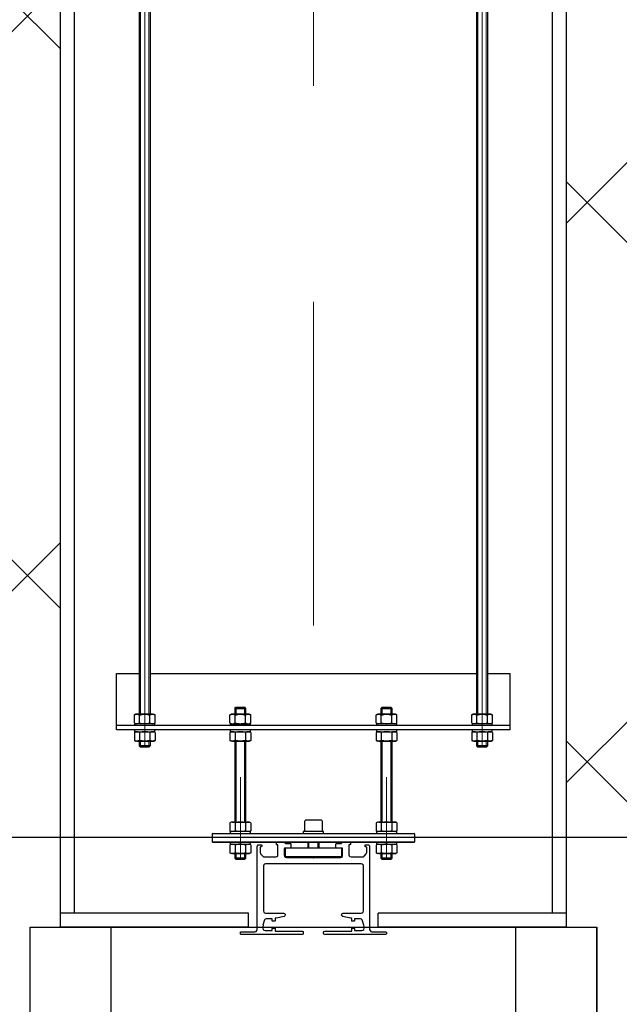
# Model space of a CAD drawing. Header units: centimetres. Extents: x -15121 to 17422, y -60492 to 0.
# Tile 358 of 423: x 5051 to 5065, y -31190 to -31168. Entities that reach past the tile are written whole.
import ezdxf

# ---------------------------------------------------------------- set-up
doc = ezdxf.new("R2010")
doc.units = ezdxf.units.CM
doc.header["$LTSCALE"] = 60
doc.linetypes.add('KRE-SR', pattern=[0.2, 0.12, -0.08])
for name, color, linetype in [('820-G Rysunki Obrazki', 7, 'Continuous'), ('A_GSA_GK', 2, 'Continuous'), ('AIKA powierzchnie2', 2, 'Continuous'), ('AIKA sufity podwieszane', 8, 'Continuous'), ('AIKA sufity podwieszane H2', 8, 'Continuous'), ('AIKA TYNK2', 5, 'Continuous'), ('AIKA widoki wymiarowanie2', 7, 'Continuous'), ('AIKA widokowe2', 7, 'Continuous')]:
    doc.layers.add(name, color=color, linetype=linetype)
doc.styles.add('wymiar', font='txt.shx', dxfattribs={"width": 0.6})
doc.dimstyles.new('Dwudziestka', dxfattribs={"dimtxt": 7, "dimasz": 0.7, "dimexe": 5, "dimexo": 0, "dimgap": 2.5, "dimtad": 1, "dimtoh": 1, "dimdec": 3, "dimrnd": 0.5, "dimdsep": 46, "dimtxsty": 'wymiar', "dimblk": 'znacznik', "dimcen": 0, "dimdle": 5, "dimse1": 1, "dimse2": 1, "dimclrd": 256, "dimclre": 256, "dimclrt": 256, "dimadec": 0, "dimazin": 0, "dimtfac": 0.4, "dimtdec": 3, "dimtix": 1, "dimtofl": 0, "dimtmove": 2, "dimatfit": 3, "dimldrblk": 'znacznik', "dimfxl": 1, "dimtolj": 1, "dimarcsym": 0})

# ---------------------------------------------------------------- blocks, each defined once
blk = doc.blocks.new('znacznik')
at = {"color": 0}
for points in [[(0, -5), (0, 5)], [(-4, 0), (4, 0)]]:
    blk.add_lwpolyline(points, dxfattribs=at)
at = {"color": 1}
blk.add_lwpolyline([(-2.121, -2.121), (2.121, 2.121)], dxfattribs=at)
blk = doc.blocks.new('*D5579')
at = {"layer": 'AIKA widoki wymiarowanie2', "lineweight": -2, "transparency": 16777216}
blk.add_line((5658.24, -31514.271), (5058.64, -31514.271), dxfattribs=at)
at = {"layer": 'Defpoints', "color": 0, "transparency": 16777216}
for p in [(5057.94, -31182.602), (5658.94, -31226.242), (5057.94, -31514.271)]:
    blk.add_point(p, dxfattribs=at)
at = {"layer": 'AIKA widoki wymiarowanie2', "linetype": 'ByBlock', "lineweight": -2, "transparency": 16777216, "xscale": 0.7, "yscale": 0.7, "zscale": 0.7}
for p, rotation in [((5057.94, -31514.271), 179.9999999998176), ((5658.94, -31514.271), 359.9999999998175)]:
    blk.add_blockref('znacznik', p, dxfattribs=dict(at, rotation=rotation))
at = {"layer": 'AIKA widoki wymiarowanie2', "transparency": 16777216, "insert": (5358.44, -31508.271), "char_height": 7, "attachment_point": 5, "style": 'wymiar'}
blk.add_mtext('\\A1;601', dxfattribs=at)
blk = doc.blocks.new('*D5580')
at = {"layer": 'AIKA widoki wymiarowanie2', "lineweight": -2, "transparency": 16777216}
blk.add_line((5057.24, -31514.271), (5045.64, -31514.271), dxfattribs=at)
at = {"layer": 'Defpoints', "color": 0, "transparency": 16777216}
for p in [(5057.94, -31182.602), (5044.94, -31486.242), (5044.94, -31514.271)]:
    blk.add_point(p, dxfattribs=at)
at = {"layer": 'AIKA widoki wymiarowanie2', "linetype": 'ByBlock', "lineweight": -2, "transparency": 16777216, "xscale": 0.7, "yscale": 0.7, "zscale": 0.7}
for p, rotation in [((5044.94, -31514.271), 179.9999999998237), ((5057.94, -31514.271), 359.9999999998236)]:
    blk.add_blockref('znacznik', p, dxfattribs=dict(at, rotation=rotation))
at = {"layer": 'AIKA widoki wymiarowanie2', "transparency": 16777216, "insert": (5051.44, -31508.271), "char_height": 7, "attachment_point": 5, "style": 'wymiar'}
blk.add_mtext('\\A1;13', dxfattribs=at)
blk = doc.blocks.new('*D5592')
at = {"layer": 'AIKA widoki wymiarowanie2', "lineweight": -2, "transparency": 16777216}
blk.add_line((5658.24, -31535.783), (5058.639, -31535.783), dxfattribs=at)
at = {"layer": 'Defpoints', "color": 0, "transparency": 16777216}
for p in [(5057.939, -31182.602), (5658.94, -31186.242), (5057.939, -31535.783)]:
    blk.add_point(p, dxfattribs=at)
at = {"layer": 'AIKA widoki wymiarowanie2', "linetype": 'ByBlock', "lineweight": -2, "transparency": 16777216, "xscale": 0.7, "yscale": 0.7, "zscale": 0.7}
for p, rotation in [((5057.939, -31535.783), 179.9999999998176), ((5658.94, -31535.783), 359.9999999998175)]:
    blk.add_blockref('znacznik', p, dxfattribs=dict(at, rotation=rotation))
at = {"layer": 'AIKA widoki wymiarowanie2', "transparency": 16777216, "insert": (5358.44, -31529.783), "char_height": 7, "attachment_point": 5, "style": 'wymiar'}
blk.add_mtext('\\A1;601', dxfattribs=at)
blk = doc.blocks.new('*D5593')
at = {"layer": 'AIKA widoki wymiarowanie2', "lineweight": -2, "transparency": 16777216}
blk.add_line((5057.239, -31535.783), (4813.593, -31535.783), dxfattribs=at)
at = {"layer": 'Defpoints', "color": 0, "transparency": 16777216}
for p in [(4812.893, -31182.602), (5057.939, -31182.602), (4812.893, -31535.783)]:
    blk.add_point(p, dxfattribs=at)
at = {"layer": 'AIKA widoki wymiarowanie2', "linetype": 'ByBlock', "lineweight": -2, "transparency": 16777216, "xscale": 0.7, "yscale": 0.7, "zscale": 0.7}
for p, rotation in [((4812.893, -31535.783), 179.999999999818), ((5057.939, -31535.783), 359.999999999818)]:
    blk.add_blockref('znacznik', p, dxfattribs=dict(at, rotation=rotation))
at = {"layer": 'AIKA widoki wymiarowanie2', "transparency": 16777216, "insert": (4935.416, -31529.783), "char_height": 7, "attachment_point": 5, "style": 'wymiar'}
blk.add_mtext('\\A1;245', dxfattribs=at)
blk = doc.blocks.new('*D5597')
at = {"layer": 'AIKA widoki wymiarowanie2', "lineweight": -2, "transparency": 16777216}
blk.add_line((5658.24, -31556.68), (4220.64, -31556.68), dxfattribs=at)
at = {"layer": 'Defpoints', "color": 0, "transparency": 16777216}
for p in [(5658.94, -31186.242), (4219.94, -31486.242), (4219.94, -31556.68)]:
    blk.add_point(p, dxfattribs=at)
at = {"layer": 'AIKA widoki wymiarowanie2', "linetype": 'ByBlock', "lineweight": -2, "transparency": 16777216, "xscale": 0.7, "yscale": 0.7, "zscale": 0.7}
for p, rotation in [((4219.94, -31556.68), 179.9999999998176), ((5658.94, -31556.68), 359.9999999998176)]:
    blk.add_blockref('znacznik', p, dxfattribs=dict(at, rotation=rotation))
at = {"layer": 'AIKA widoki wymiarowanie2', "transparency": 16777216, "insert": (4939.44, -31550.68), "char_height": 7, "attachment_point": 5, "style": 'wymiar'}
blk.add_mtext('\\A1;1439', dxfattribs=at)

msp = doc.modelspace()

# ---------------------------------------------------------------- hatches: boundary and pattern name
at = {"layer": 'AIKA sufity podwieszane', "transparency": 33554610}
h = msp.add_hatch(dxfattribs=at)
h.set_pattern_fill('ANSI37', color=256, scale=2.771036)
h.paths.add_polyline_path([(5052.3154, -31100.2416), (5042.9401, -31100.2416), (5042.9401, -31145.2416), (5042.9401, -31186.2416), (5052.3154, -31186.2416)])
h = msp.add_hatch(dxfattribs=at)
h.set_pattern_fill('ANSI37', color=256, scale=2.771036)
h.set_pattern_definition([(45, (0, -103.683), (-6.221154, 6.221154), []), (135, (0, -103.683), (-6.221154, -6.221154), [])])
h.paths.add_polyline_path([(5658.9401, -31100.8353), (5063.5654, -31100.8353), (5063.5654, -31186.8353), (5658.9401, -31186.8353)])

# ---------------------------------------------------------------- linework, layer by layer
at = {"layer": '820-G Rysunki Obrazki', "color": 8, "linetype": 'KRE-SR', "lineweight": 15}
msp.add_line((5057.9404, -31102.3264), (5057.9404, -31185.8613), dxfattribs=at)
at = {"layer": '820-G Rysunki Obrazki', "color": 8, "linetype": 'Continuous', "lineweight": 25}
for points in [[(5054.0644, -31100.5142), (5054.0644, -31183.5009)], [(5054.316, -31183.5009), (5054.316, -31100.5112)], [(5061.5648, -31100.5142), (5061.5648, -31183.5009)], [(5061.8164, -31183.5009), (5061.8164, -31100.5112)]]:
    msp.add_lwpolyline(points, dxfattribs=at)
at = {"layer": '820-G Rysunki Obrazki', "color": 8, "linetype": 'Continuous', "lineweight": 15}
for points in [[(5054.0973, -31100.5142), (5054.0973, -31183.5009)], [(5054.283, -31100.5142), (5054.283, -31183.5009)], [(5061.5977, -31100.5142), (5061.5977, -31183.5009)], [(5061.7835, -31100.5142), (5061.7835, -31183.5009)], [(5054.1902, -31184.2258), (5054.1902, -31103.8032)], [(5061.6906, -31184.2258), (5061.6906, -31103.8032)]]:
    msp.add_lwpolyline(points, dxfattribs=at)
at = {"layer": '820-G Rysunki Obrazki', "color": 1, "linetype": 'Continuous', "lineweight": 25}
for points in [[(5054.0644, -31182.6023), (5053.5612, -31182.6023)], [(5053.5642, -31183.7285), (5053.5642, -31182.5993)], [(5061.5648, -31182.6023), (5054.313, -31182.6023)], [(5062.3166, -31182.6023), (5061.8134, -31182.6023)], [(5062.3166, -31183.7285), (5062.3166, -31182.5993)], [(5056.215, -31183.3511), (5056.1881, -31183.3781)], [(5056.4158, -31183.3511), (5056.212, -31183.3511)], [(5056.4397, -31183.3781), (5056.4128, -31183.3481)], [(5056.4397, -31183.5009), (5056.4397, -31183.3751)], [(5059.465, -31183.3511), (5059.4381, -31183.3781)], [(5059.6657, -31183.3511), (5059.462, -31183.3511)], [(5059.6897, -31183.3781), (5059.6627, -31183.3481)], [(5059.6897, -31183.5009), (5059.6897, -31183.3751)], [(5053.9895, -31183.5009), (5053.9565, -31183.5189)], [(5053.9595, -31183.5189), (5053.9865, -31183.5069), (5054.0165, -31183.5009)], [(5053.9595, -31183.6956), (5053.9595, -31183.5159)], [(5054.0165, -31183.5009), (5053.9865, -31183.5009)], [(5054.1902, -31183.5009), (5054.0135, -31183.5009)], [(5054.0165, -31183.5009), (5054.0464, -31183.5069), (5054.0764, -31183.5189)], [(5054.0764, -31183.5189), (5054.1033, -31183.5129), (5054.1333, -31183.5069), (5054.1602, -31183.5039), (5054.1902, -31183.5009)], [(5054.0764, -31183.6956), (5054.0764, -31183.5159)], [(5054.3639, -31183.5009), (5054.1872, -31183.5009)], [(5054.1902, -31183.5009), (5054.2051, -31183.5039), (5054.2351, -31183.5039), (5054.2501, -31183.5069), (5054.2771, -31183.5129), (5054.307, -31183.5189)], [(5054.307, -31183.5189), (5054.3339, -31183.5069), (5054.3639, -31183.5009)], [(5054.307, -31183.6956), (5054.307, -31183.5159)], [(5054.3639, -31183.5009), (5054.3909, -31183.5009)], [(5054.3639, -31183.5009), (5054.3939, -31183.5069), (5054.4208, -31183.5189)], [(5054.4208, -31183.5189), (5054.3879, -31183.4979)], [(5054.4208, -31183.6956), (5054.4208, -31183.5159)], [(5056.1162, -31183.5009), (5056.0803, -31183.5189)], [(5056.0833, -31183.5189), (5056.1132, -31183.5069), (5056.1432, -31183.5009)], [(5056.0833, -31183.6956), (5056.0833, -31183.5159)], [(5056.1432, -31183.5009), (5056.1132, -31183.5009)], [(5056.3169, -31183.5009), (5056.1402, -31183.5009)], [(5056.1432, -31183.5009), (5056.1731, -31183.5069), (5056.2001, -31183.5189)], [(5056.1911, -31183.3781), (5056.4397, -31183.3781)], [(5056.1911, -31183.3781), (5056.1911, -31183.5009)], [(5056.2001, -31183.5189), (5056.227, -31183.5129), (5056.257, -31183.5069), (5056.2869, -31183.5039), (5056.3169, -31183.5009)], [(5056.2001, -31183.6956), (5056.2001, -31183.5159)], [(5056.4876, -31183.5009), (5056.3139, -31183.5009)], [(5056.3169, -31183.5009), (5056.3439, -31183.5039), (5056.3738, -31183.5069), (5056.4038, -31183.5129), (5056.4307, -31183.5189)], [(5056.4307, -31183.5189), (5056.4577, -31183.5069), (5056.4876, -31183.5009)], [(5056.4307, -31183.6956), (5056.4307, -31183.5159)], [(5056.5146, -31183.5009), (5056.4846, -31183.5009)], [(5056.4876, -31183.5009), (5056.5176, -31183.5069), (5056.5476, -31183.5189)], [(5056.5476, -31183.5189), (5056.5116, -31183.4979)], [(5056.5476, -31183.6956), (5056.5476, -31183.5159)], [(5059.3662, -31183.5009), (5059.3332, -31183.5189)], [(5059.3362, -31183.5189), (5059.3632, -31183.5069), (5059.3931, -31183.5009)], [(5059.3362, -31183.6956), (5059.3362, -31183.5159)], [(5059.3662, -31183.5009), (5059.3931, -31183.5009)], [(5059.5669, -31183.5009), (5059.3901, -31183.5009)], [(5059.3931, -31183.5009), (5059.4231, -31183.5069), (5059.4501, -31183.5189)], [(5059.4411, -31183.3781), (5059.6897, -31183.3781)], [(5059.4411, -31183.3781), (5059.4411, -31183.5009)], [(5059.4501, -31183.5189), (5059.48, -31183.5129), (5059.507, -31183.5069), (5059.5369, -31183.5039), (5059.5669, -31183.5009)], [(5059.4501, -31183.6956), (5059.4501, -31183.5159)], [(5059.7376, -31183.5009), (5059.5639, -31183.5009)], [(5059.5669, -31183.5009), (5059.5939, -31183.5039), (5059.6238, -31183.5069), (5059.6538, -31183.5129), (5059.6807, -31183.5189)], [(5059.6807, -31183.5189), (5059.7077, -31183.5069), (5059.7376, -31183.5009)], [(5059.6807, -31183.6956), (5059.6807, -31183.5159)], [(5059.7646, -31183.5009), (5059.7346, -31183.5009)], [(5059.7376, -31183.5009), (5059.7706, -31183.5069), (5059.7975, -31183.5189)], [(5059.7975, -31183.5189), (5059.7616, -31183.4979)], [(5059.7975, -31183.6956), (5059.7975, -31183.5159)], [(5061.4899, -31183.5009), (5061.457, -31183.5189)], [(5061.46, -31183.5189), (5061.4869, -31183.5069), (5061.5169, -31183.5009)], [(5061.46, -31183.6956), (5061.46, -31183.5159)], [(5061.5169, -31183.5009), (5061.4869, -31183.5009)], [(5061.6906, -31183.5009), (5061.5139, -31183.5009)], [(5061.5169, -31183.5009), (5061.5468, -31183.5069), (5061.5768, -31183.5189)], [(5061.5768, -31183.5189), (5061.6037, -31183.5129), (5061.6337, -31183.5069), (5061.6606, -31183.5039), (5061.6906, -31183.5009)], [(5061.5768, -31183.6956), (5061.5768, -31183.5159)], [(5061.8643, -31183.5009), (5061.6876, -31183.5009)], [(5061.6906, -31183.5009), (5061.7206, -31183.5039), (5061.7505, -31183.5069), (5061.7775, -31183.5129), (5061.8074, -31183.5189)], [(5061.8074, -31183.5189), (5061.8344, -31183.5069), (5061.8643, -31183.5009)], [(5061.8074, -31183.6956), (5061.8074, -31183.5159)], [(5061.8913, -31183.5009), (5061.8613, -31183.5009)], [(5061.8643, -31183.5009), (5061.8943, -31183.5069), (5061.9212, -31183.5189)], [(5061.9212, -31183.5189), (5061.8883, -31183.4979)], [(5061.9212, -31183.6956), (5061.9212, -31183.5159)], [(5062.3166, -31183.7525), (5053.5612, -31183.7525)], [(5053.5642, -31183.7525), (5053.5642, -31183.7255)], [(5053.5642, -31183.8513), (5053.5642, -31183.7495)], [(5053.9595, -31183.6956), (5053.9865, -31183.7076), (5054.0165, -31183.7136)], [(5053.9595, -31183.6956), (5053.9895, -31183.7136)], [(5054.4148, -31183.7136), (5053.9625, -31183.7136)], [(5053.9655, -31183.7136), (5053.9655, -31183.7525)], [(5054.0165, -31183.7136), (5054.0464, -31183.7076), (5054.0764, -31183.6956)], [(5054.0764, -31183.6956), (5054.1033, -31183.7016), (5054.1333, -31183.7076), (5054.1602, -31183.7106), (5054.1902, -31183.7136)], [(5054.1902, -31183.7136), (5054.2051, -31183.7106), (5054.2351, -31183.7106), (5054.2501, -31183.7076), (5054.2771, -31183.7016), (5054.307, -31183.6956)], [(5054.307, -31183.6956), (5054.3339, -31183.7076), (5054.3639, -31183.7136)], [(5054.3639, -31183.7136), (5054.3939, -31183.7076), (5054.4208, -31183.6956)], [(5054.3909, -31183.7136), (5054.4208, -31183.6926)], [(5054.4148, -31183.7525), (5054.4148, -31183.7106)], [(5056.0833, -31183.6956), (5056.1132, -31183.7076), (5056.1432, -31183.7136)], [(5056.0833, -31183.6956), (5056.1162, -31183.7136)], [(5056.0893, -31183.7136), (5056.5416, -31183.7136)], [(5056.0893, -31183.7136), (5056.0893, -31183.7525)], [(5056.1432, -31183.7136), (5056.1731, -31183.7076), (5056.2001, -31183.6956)], [(5056.2001, -31183.6956), (5056.227, -31183.7016), (5056.257, -31183.7076), (5056.2869, -31183.7106), (5056.3169, -31183.7136)], [(5056.3169, -31183.7136), (5056.3439, -31183.7106), (5056.3738, -31183.7076), (5056.4038, -31183.7016), (5056.4307, -31183.6956)], [(5056.4307, -31183.6956), (5056.4577, -31183.7076), (5056.4876, -31183.7136)], [(5056.4876, -31183.7136), (5056.5176, -31183.7076), (5056.5476, -31183.6956)], [(5056.5146, -31183.7136), (5056.5476, -31183.6926)], [(5056.5416, -31183.7525), (5056.5416, -31183.7106)], [(5059.3362, -31183.6956), (5059.3632, -31183.7076), (5059.3931, -31183.7136)], [(5059.3362, -31183.6956), (5059.3662, -31183.7136)], [(5059.7915, -31183.7136), (5059.3392, -31183.7136)], [(5059.3422, -31183.7136), (5059.3422, -31183.7525)], [(5059.3931, -31183.7136), (5059.4231, -31183.7076), (5059.4501, -31183.6956)], [(5059.4501, -31183.6956), (5059.48, -31183.7016), (5059.507, -31183.7076), (5059.5369, -31183.7106), (5059.5669, -31183.7136)], [(5059.5669, -31183.7136), (5059.5939, -31183.7106), (5059.6238, -31183.7076), (5059.6538, -31183.7016), (5059.6807, -31183.6956)], [(5059.6807, -31183.6956), (5059.7077, -31183.7076), (5059.7376, -31183.7136)], [(5059.7376, -31183.7136), (5059.7706, -31183.7076), (5059.7975, -31183.6956)], [(5059.7646, -31183.7136), (5059.7975, -31183.6926)], [(5059.7915, -31183.7525), (5059.7915, -31183.7106)], [(5061.46, -31183.6956), (5061.4869, -31183.7076), (5061.5169, -31183.7136)], [(5061.46, -31183.6956), (5061.4899, -31183.7136)], [(5061.9152, -31183.7136), (5061.463, -31183.7136)], [(5061.466, -31183.7136), (5061.466, -31183.7525)], [(5061.5169, -31183.7136), (5061.5468, -31183.7076), (5061.5768, -31183.6956)], [(5061.5768, -31183.6956), (5061.6037, -31183.7016), (5061.6337, -31183.7076), (5061.6606, -31183.7106), (5061.6906, -31183.7136)], [(5061.6906, -31183.7136), (5061.7206, -31183.7106), (5061.7505, -31183.7076), (5061.7775, -31183.7016), (5061.8074, -31183.6956)], [(5061.8074, -31183.6956), (5061.8344, -31183.7076), (5061.8643, -31183.7136)], [(5061.8643, -31183.7136), (5061.8943, -31183.7076), (5061.9212, -31183.6956)], [(5061.8913, -31183.7136), (5061.9212, -31183.6926)], [(5061.9152, -31183.7525), (5061.9152, -31183.7106)], [(5062.3166, -31183.7525), (5062.3166, -31183.7255)], [(5062.3166, -31183.8513), (5062.3166, -31183.7495)], [(5062.3166, -31183.8513), (5053.5612, -31183.8513)], [(5053.9895, -31183.8933), (5053.9565, -31183.9113)], [(5054.0165, -31183.8933), (5053.9865, -31183.8963), (5053.9595, -31183.9113)], [(5053.9595, -31183.9113), (5053.9595, -31184.085)], [(5053.9655, -31183.8513), (5053.9655, -31183.8933)], [(5053.9655, -31183.8933), (5054.4148, -31183.8933)], [(5054.0764, -31183.9113), (5054.0464, -31183.8963), (5054.0165, -31183.8933)], [(5054.1902, -31183.8933), (5054.1602, -31183.8933), (5054.1453, -31183.8963), (5054.1333, -31183.8963), (5054.1033, -31183.9023), (5054.0764, -31183.9113)], [(5054.0764, -31183.9113), (5054.0764, -31184.085)], [(5054.307, -31183.9113), (5054.2771, -31183.9023), (5054.2501, -31183.8963), (5054.2201, -31183.8933), (5054.1902, -31183.8933)], [(5054.3639, -31183.8933), (5054.3339, -31183.8963), (5054.307, -31183.9113)], [(5054.307, -31183.9113), (5054.307, -31184.085)], [(5054.4208, -31183.9113), (5054.3939, -31183.8963), (5054.3639, -31183.8933)], [(5054.4208, -31183.9113), (5054.3879, -31183.8903)], [(5054.4148, -31183.8933), (5054.4148, -31183.8483)], [(5054.4208, -31183.9113), (5054.4208, -31184.085)], [(5056.1162, -31183.8933), (5056.0803, -31183.9113)], [(5056.1432, -31183.8933), (5056.1132, -31183.8963), (5056.0833, -31183.9113)], [(5056.0833, -31183.9113), (5056.0833, -31184.085)], [(5056.0893, -31183.8513), (5056.0893, -31183.8933)], [(5056.0893, -31183.8933), (5056.5416, -31183.8933)], [(5056.2001, -31183.9113), (5056.1731, -31183.8963), (5056.1432, -31183.8933)], [(5056.3169, -31183.8933), (5056.2869, -31183.8933), (5056.272, -31183.8963), (5056.257, -31183.8963), (5056.23, -31183.9023), (5056.2001, -31183.9113)], [(5056.2001, -31183.9113), (5056.2001, -31184.085)], [(5056.4307, -31183.9113), (5056.4038, -31183.9023), (5056.3738, -31183.8963), (5056.3439, -31183.8933), (5056.3169, -31183.8933)], [(5056.4876, -31183.8933), (5056.4577, -31183.8963), (5056.4307, -31183.9113)], [(5056.4307, -31183.9113), (5056.4307, -31184.085)], [(5056.5476, -31183.9113), (5056.5176, -31183.8963), (5056.4876, -31183.8933)], [(5056.5476, -31183.9113), (5056.5116, -31183.8903)], [(5056.5416, -31183.8933), (5056.5416, -31183.8483)], [(5056.5476, -31183.9113), (5056.5476, -31184.085)], [(5059.3662, -31183.8933), (5059.3332, -31183.9113)], [(5059.3931, -31183.8933), (5059.3632, -31183.8963), (5059.3362, -31183.9113)], [(5059.3362, -31183.9113), (5059.3362, -31184.085)], [(5059.3422, -31183.8513), (5059.3422, -31183.8933)], [(5059.3422, -31183.8933), (5059.7915, -31183.8933)], [(5059.4501, -31183.9113), (5059.4231, -31183.8963), (5059.3931, -31183.8933)], [(5059.5669, -31183.8933), (5059.5369, -31183.8933), (5059.522, -31183.8963), (5059.507, -31183.8963), (5059.48, -31183.9023), (5059.4501, -31183.9113)], [(5059.4501, -31183.9113), (5059.4501, -31184.085)], [(5059.6807, -31183.9113), (5059.6538, -31183.9023), (5059.6238, -31183.8963), (5059.5939, -31183.8933), (5059.5669, -31183.8933)], [(5059.7376, -31183.8933), (5059.7077, -31183.8963), (5059.6807, -31183.9113)], [(5059.6807, -31183.9113), (5059.6807, -31184.085)], [(5059.7975, -31183.9113), (5059.7706, -31183.8963), (5059.7376, -31183.8933)], [(5059.7975, -31183.9113), (5059.7616, -31183.8903)], [(5059.7915, -31183.8933), (5059.7915, -31183.8483)], [(5059.7975, -31183.9113), (5059.7975, -31184.085)], [(5061.4899, -31183.8933), (5061.457, -31183.9113)], [(5061.5169, -31183.8933), (5061.4869, -31183.8963), (5061.46, -31183.9113)], [(5061.46, -31183.9113), (5061.46, -31184.085)], [(5061.466, -31183.8513), (5061.466, -31183.8933)], [(5061.466, -31183.8933), (5061.9152, -31183.8933)], [(5061.5768, -31183.9113), (5061.5468, -31183.8963), (5061.5169, -31183.8933)], [(5061.6906, -31183.8933), (5061.6606, -31183.8933), (5061.6457, -31183.8963), (5061.6337, -31183.8963), (5061.6037, -31183.9023), (5061.5768, -31183.9113)], [(5061.5768, -31183.9113), (5061.5768, -31184.085)], [(5061.8074, -31183.9113), (5061.7775, -31183.9023), (5061.7505, -31183.8963), (5061.7206, -31183.8933), (5061.6906, -31183.8933)], [(5061.8643, -31183.8933), (5061.8344, -31183.8963), (5061.8074, -31183.9113)], [(5061.8074, -31183.9113), (5061.8074, -31184.085)], [(5061.9212, -31183.9113), (5061.8943, -31183.8963), (5061.8643, -31183.8933)], [(5061.9212, -31183.9113), (5061.8883, -31183.8903)], [(5061.9152, -31183.8933), (5061.9152, -31183.8483)], [(5061.9212, -31183.9113), (5061.9212, -31184.085)], [(5054.0165, -31184.103), (5053.9865, -31184.097), (5053.9595, -31184.085)], [(5053.9595, -31184.085), (5053.9895, -31184.103)], [(5054.0165, -31184.103), (5053.9865, -31184.103)], [(5054.0764, -31184.085), (5054.0464, -31184.097), (5054.0165, -31184.103)], [(5054.0165, -31184.103), (5054.1902, -31184.103)], [(5054.316, -31184.2018), (5054.0614, -31184.2018)], [(5054.0644, -31184.103), (5054.0644, -31184.2018)], [(5054.0644, -31184.2018), (5054.0913, -31184.2258)], [(5054.1902, -31184.103), (5054.1752, -31184.103), (5054.1602, -31184.1), (5054.1453, -31184.1), (5054.1333, -31184.097), (5054.1033, -31184.091), (5054.0764, -31184.085)], [(5054.0913, -31184.2258), (5054.289, -31184.2258)], [(5054.307, -31184.085), (5054.2771, -31184.091), (5054.2501, -31184.097), (5054.2201, -31184.1), (5054.1902, -31184.103)], [(5054.1902, -31184.103), (5054.3639, -31184.103)], [(5054.289, -31184.2258), (5054.316, -31184.1988)], [(5054.3639, -31184.103), (5054.3339, -31184.097), (5054.307, -31184.085)], [(5054.316, -31184.2018), (5054.316, -31184.1)], [(5054.4208, -31184.085), (5054.3939, -31184.097), (5054.3639, -31184.103)], [(5054.3639, -31184.103), (5054.3909, -31184.103)], [(5054.3909, -31184.103), (5054.4208, -31184.082)], [(5056.1432, -31184.103), (5056.1132, -31184.097), (5056.0833, -31184.085)], [(5056.0833, -31184.085), (5056.1162, -31184.103)], [(5056.1432, -31184.103), (5056.1132, -31184.103)], [(5056.2001, -31184.085), (5056.1731, -31184.097), (5056.1432, -31184.103)], [(5056.1432, -31184.103), (5056.3169, -31184.103)], [(5056.1911, -31184.103), (5056.1911, -31185.9032)], [(5056.3169, -31184.103), (5056.3019, -31184.103), (5056.2869, -31184.1), (5056.272, -31184.1), (5056.257, -31184.097), (5056.23, -31184.091), (5056.2001, -31184.085)], [(5056.4307, -31184.085), (5056.4038, -31184.091), (5056.3738, -31184.097), (5056.3439, -31184.1), (5056.3169, -31184.103)], [(5056.3169, -31184.103), (5056.4876, -31184.103)], [(5056.4876, -31184.103), (5056.4577, -31184.097), (5056.4307, -31184.085)], [(5056.4397, -31185.9032), (5056.4397, -31184.1)], [(5056.5476, -31184.085), (5056.5176, -31184.097), (5056.4876, -31184.103)], [(5056.4876, -31184.103), (5056.5146, -31184.103)], [(5056.5146, -31184.103), (5056.5476, -31184.082)], [(5059.3931, -31184.103), (5059.3632, -31184.097), (5059.3362, -31184.085)], [(5059.3362, -31184.085), (5059.3662, -31184.103)], [(5059.3931, -31184.103), (5059.3632, -31184.103)], [(5059.4501, -31184.085), (5059.4231, -31184.097), (5059.3931, -31184.103)], [(5059.3931, -31184.103), (5059.5669, -31184.103)], [(5059.4411, -31184.103), (5059.4411, -31185.9032)], [(5059.5669, -31184.103), (5059.5519, -31184.103), (5059.5369, -31184.1), (5059.522, -31184.1), (5059.507, -31184.097), (5059.48, -31184.091), (5059.4501, -31184.085)], [(5059.6807, -31184.085), (5059.6538, -31184.091), (5059.6238, -31184.097), (5059.5939, -31184.1), (5059.5669, -31184.103)], [(5059.5669, -31184.103), (5059.7376, -31184.103)], [(5059.7376, -31184.103), (5059.7077, -31184.097), (5059.6807, -31184.085)], [(5059.6897, -31185.9032), (5059.6897, -31184.1)], [(5059.7975, -31184.085), (5059.7706, -31184.097), (5059.7376, -31184.103)], [(5059.7376, -31184.103), (5059.7646, -31184.103)], [(5059.7646, -31184.103), (5059.7975, -31184.082)], [(5061.5169, -31184.103), (5061.4869, -31184.097), (5061.46, -31184.085)], [(5061.46, -31184.085), (5061.4899, -31184.103)], [(5061.5169, -31184.103), (5061.4869, -31184.103)], [(5061.5768, -31184.085), (5061.5468, -31184.097), (5061.5169, -31184.103)], [(5061.5169, -31184.103), (5061.6906, -31184.103)], [(5061.8164, -31184.2018), (5061.5618, -31184.2018)], [(5061.5648, -31184.103), (5061.5648, -31184.2018)], [(5061.5648, -31184.2018), (5061.5917, -31184.2258)], [(5061.6906, -31184.103), (5061.6756, -31184.103), (5061.6606, -31184.1), (5061.6457, -31184.1), (5061.6337, -31184.097), (5061.6037, -31184.091), (5061.5768, -31184.085)], [(5061.5917, -31184.2258), (5061.7925, -31184.2258)], [(5061.8074, -31184.085), (5061.7775, -31184.091), (5061.7505, -31184.097), (5061.7206, -31184.1), (5061.6906, -31184.103)], [(5061.6906, -31184.103), (5061.8643, -31184.103)], [(5061.7925, -31184.2258), (5061.8164, -31184.1988)], [(5061.8643, -31184.103), (5061.8344, -31184.097), (5061.8074, -31184.085)], [(5061.8164, -31184.2018), (5061.8164, -31184.1)], [(5061.9212, -31184.085), (5061.8943, -31184.097), (5061.8643, -31184.103)], [(5061.8643, -31184.103), (5061.8913, -31184.103)], [(5061.8913, -31184.103), (5061.9212, -31184.082)], [(5056.1162, -31185.9032), (5056.0803, -31185.9212)], [(5056.1432, -31185.9032), (5056.1132, -31185.9062), (5056.0833, -31185.9212)], [(5056.0833, -31185.9212), (5056.0833, -31186.0949)], [(5056.1432, -31185.9032), (5056.1132, -31185.9032)], [(5056.2001, -31185.9212), (5056.1731, -31185.9062), (5056.1432, -31185.9032)], [(5056.1432, -31185.9032), (5056.3169, -31185.9032)], [(5056.3169, -31185.9032), (5056.2869, -31185.9032), (5056.272, -31185.9062), (5056.257, -31185.9062), (5056.23, -31185.9122), (5056.2001, -31185.9212)], [(5056.2001, -31185.9212), (5056.2001, -31186.0949)], [(5056.4307, -31185.9212), (5056.4038, -31185.9122), (5056.3738, -31185.9062), (5056.3439, -31185.9032), (5056.3169, -31185.9032)], [(5056.3169, -31185.9032), (5056.4876, -31185.9032)], [(5056.4876, -31185.9032), (5056.4577, -31185.9062), (5056.4307, -31185.9212)], [(5056.4307, -31185.9212), (5056.4307, -31186.0949)], [(5056.4876, -31185.9032), (5056.5146, -31185.9032)], [(5056.5476, -31185.9212), (5056.5176, -31185.9062), (5056.4876, -31185.9032)], [(5056.5476, -31185.9212), (5056.5116, -31185.9002)], [(5056.5476, -31185.9212), (5056.5476, -31186.0949)], [(5057.7667, -31185.8613), (5057.7487, -31185.8703), (5057.7397, -31185.8882)], [(5057.7397, -31185.8882), (5057.7397, -31186.1129)], [(5058.1171, -31185.8613), (5057.7637, -31185.8613)], [(5058.1411, -31185.8882), (5058.1321, -31185.8703), (5058.1171, -31185.8613)], [(5058.1411, -31186.1129), (5058.1411, -31185.8852)], [(5059.3662, -31185.9032), (5059.3332, -31185.9212)], [(5059.3931, -31185.9032), (5059.3632, -31185.9062), (5059.3362, -31185.9212)], [(5059.3362, -31185.9212), (5059.3362, -31186.0949)], [(5059.3931, -31185.9032), (5059.3632, -31185.9032)], [(5059.4501, -31185.9212), (5059.4231, -31185.9062), (5059.3931, -31185.9032)], [(5059.3931, -31185.9032), (5059.5669, -31185.9032)], [(5059.5669, -31185.9032), (5059.5369, -31185.9032), (5059.522, -31185.9062), (5059.507, -31185.9062), (5059.48, -31185.9122), (5059.4501, -31185.9212)], [(5059.4501, -31185.9212), (5059.4501, -31186.0949)], [(5059.6807, -31185.9212), (5059.6538, -31185.9122), (5059.6238, -31185.9062), (5059.5939, -31185.9032), (5059.5669, -31185.9032)], [(5059.5669, -31185.9032), (5059.7376, -31185.9032)], [(5059.7376, -31185.9032), (5059.7077, -31185.9062), (5059.6807, -31185.9212)], [(5059.6807, -31185.9212), (5059.6807, -31186.0949)], [(5059.7376, -31185.9032), (5059.7646, -31185.9032)], [(5059.7975, -31185.9212), (5059.7706, -31185.9062), (5059.7376, -31185.9032)], [(5059.7975, -31185.9212), (5059.7616, -31185.9002)], [(5059.7975, -31185.9212), (5059.7975, -31186.0949)], [(5060.1899, -31186.1638), (5055.6879, -31186.1638)], [(5055.6909, -31186.1638), (5055.7029, -31186.1488)], [(5055.6909, -31186.1638), (5055.6909, -31186.3405)], [(5055.7029, -31186.1518), (5060.178, -31186.1518)], [(5056.1432, -31186.1129), (5056.1132, -31186.1069), (5056.0833, -31186.0949)], [(5056.0833, -31186.0949), (5056.1162, -31186.1129)], [(5056.5416, -31186.1129), (5056.0863, -31186.1129)], [(5056.0893, -31186.1129), (5056.0893, -31186.1518)], [(5056.2001, -31186.0949), (5056.1731, -31186.1069), (5056.1432, -31186.1129)], [(5056.3169, -31186.1129), (5056.3019, -31186.1129), (5056.2869, -31186.1099), (5056.272, -31186.1099), (5056.257, -31186.1069), (5056.23, -31186.1009), (5056.2001, -31186.0949)], [(5056.4307, -31186.0949), (5056.4038, -31186.1009), (5056.3738, -31186.1069), (5056.3439, -31186.1099), (5056.3169, -31186.1129)], [(5056.4876, -31186.1129), (5056.4577, -31186.1069), (5056.4307, -31186.0949)], [(5056.5476, -31186.0949), (5056.5176, -31186.1069), (5056.4876, -31186.1129)], [(5056.5146, -31186.1129), (5056.5476, -31186.0919)], [(5056.5416, -31186.1518), (5056.5416, -31186.1099)], [(5058.165, -31186.1129), (5057.7127, -31186.1129)], [(5057.7157, -31186.1129), (5057.7157, -31186.1518)], [(5058.165, -31186.1518), (5058.165, -31186.1099)], [(5059.3931, -31186.1129), (5059.3632, -31186.1069), (5059.3362, -31186.0949)], [(5059.3362, -31186.0949), (5059.3662, -31186.1129)], [(5059.7915, -31186.1129), (5059.3392, -31186.1129)], [(5059.3422, -31186.1129), (5059.3422, -31186.1518)], [(5059.4501, -31186.0949), (5059.4231, -31186.1069), (5059.3931, -31186.1129)], [(5059.5669, -31186.1129), (5059.5519, -31186.1129), (5059.5369, -31186.1099), (5059.522, -31186.1099), (5059.507, -31186.1069), (5059.48, -31186.1009), (5059.4501, -31186.0949)], [(5059.6807, -31186.0949), (5059.6538, -31186.1009), (5059.6238, -31186.1069), (5059.5939, -31186.1099), (5059.5669, -31186.1129)], [(5059.7376, -31186.1129), (5059.7077, -31186.1069), (5059.6807, -31186.0949)], [(5059.7975, -31186.0949), (5059.7706, -31186.1069), (5059.7376, -31186.1129)], [(5059.7646, -31186.1129), (5059.7975, -31186.0919)], [(5059.7915, -31186.1518), (5059.7915, -31186.1099)], [(5060.1899, -31186.1638), (5060.175, -31186.1488)], [(5060.1899, -31186.1638), (5060.1899, -31186.3405)], [(5055.7029, -31186.3525), (5055.6879, -31186.3375)], [(5055.6909, -31186.3405), (5060.1899, -31186.3405)], [(5060.178, -31186.3525), (5055.6999, -31186.3525)], [(5056.1162, -31186.3914), (5056.0803, -31186.4094)], [(5056.1432, -31186.3914), (5056.1132, -31186.3974), (5056.0833, -31186.4094)], [(5056.0833, -31186.4094), (5056.0833, -31186.5831)], [(5056.0893, -31186.3525), (5056.0893, -31186.3914)], [(5056.0893, -31186.3914), (5056.5416, -31186.3914)], [(5056.2001, -31186.4094), (5056.1731, -31186.3974), (5056.1432, -31186.3914)], [(5056.3169, -31186.3914), (5056.3019, -31186.3914), (5056.2869, -31186.3944), (5056.272, -31186.3944), (5056.257, -31186.3974), (5056.23, -31186.4034), (5056.2001, -31186.4094)], [(5056.2001, -31186.4094), (5056.2001, -31186.5831)], [(5056.4307, -31186.4094), (5056.4038, -31186.4034), (5056.3738, -31186.3974), (5056.3439, -31186.3944), (5056.3169, -31186.3914)], [(5056.4876, -31186.3914), (5056.4577, -31186.3974), (5056.4307, -31186.4094)], [(5056.4307, -31186.4094), (5056.4307, -31186.5831)], [(5056.5476, -31186.4094), (5056.5176, -31186.3974), (5056.4876, -31186.3914)], [(5056.5476, -31186.4094), (5056.5116, -31186.3884)], [(5056.5416, -31186.3914), (5056.5416, -31186.3495)], [(5056.5476, -31186.4094), (5056.5476, -31186.5831)], [(5059.3662, -31186.3914), (5059.3332, -31186.4094)], [(5059.3931, -31186.3914), (5059.3632, -31186.3974), (5059.3362, -31186.4094)], [(5059.3362, -31186.4094), (5059.3362, -31186.5831)], [(5059.3422, -31186.3525), (5059.3422, -31186.3914)], [(5059.3422, -31186.3914), (5059.7915, -31186.3914)], [(5059.4501, -31186.4094), (5059.4231, -31186.3974), (5059.3931, -31186.3914)], [(5059.5669, -31186.3914), (5059.5519, -31186.3914), (5059.5369, -31186.3944), (5059.522, -31186.3944), (5059.507, -31186.3974), (5059.48, -31186.4034), (5059.4501, -31186.4094)], [(5059.4501, -31186.4094), (5059.4501, -31186.5831)], [(5059.6807, -31186.4094), (5059.6538, -31186.4034), (5059.6238, -31186.3974), (5059.5939, -31186.3944), (5059.5669, -31186.3914)], [(5059.7376, -31186.3914), (5059.7077, -31186.3974), (5059.6807, -31186.4094)], [(5059.6807, -31186.4094), (5059.6807, -31186.5831)], [(5059.7975, -31186.4094), (5059.7706, -31186.3974), (5059.7376, -31186.3914)], [(5059.7975, -31186.4094), (5059.7616, -31186.3884)], [(5059.7915, -31186.3914), (5059.7915, -31186.3495)], [(5059.7975, -31186.4094), (5059.7975, -31186.5831)], [(5060.178, -31186.3525), (5060.1899, -31186.3375)], [(5056.1432, -31186.6011), (5056.1132, -31186.5981), (5056.0833, -31186.5831)], [(5056.0833, -31186.5831), (5056.1162, -31186.6011)], [(5056.1432, -31186.6011), (5056.1132, -31186.6011)], [(5056.2001, -31186.5831), (5056.1731, -31186.5981), (5056.1432, -31186.6011)], [(5056.1432, -31186.6011), (5056.3169, -31186.6011)], [(5056.1911, -31186.6011), (5056.1911, -31186.7029)], [(5056.3169, -31186.6011), (5056.272, -31186.6011), (5056.257, -31186.5981), (5056.23, -31186.5921), (5056.2001, -31186.5831)], [(5056.4307, -31186.5831), (5056.4038, -31186.5921), (5056.3738, -31186.5981), (5056.3439, -31186.6011), (5056.3169, -31186.6011)], [(5056.3169, -31186.6011), (5056.4876, -31186.6011)], [(5056.4876, -31186.6011), (5056.4577, -31186.5981), (5056.4307, -31186.5831)], [(5056.4397, -31186.7029), (5056.4397, -31186.5981)], [(5056.5476, -31186.5831), (5056.5176, -31186.5981), (5056.4876, -31186.6011)], [(5056.4876, -31186.6011), (5056.5146, -31186.6011)], [(5056.5146, -31186.6011), (5056.5476, -31186.5801)], [(5059.3931, -31186.6011), (5059.3632, -31186.5981), (5059.3362, -31186.5831)], [(5059.3362, -31186.5831), (5059.3662, -31186.6011)], [(5059.3931, -31186.6011), (5059.3632, -31186.6011)], [(5059.4501, -31186.5831), (5059.4231, -31186.5981), (5059.3931, -31186.6011)], [(5059.3931, -31186.6011), (5059.5669, -31186.6011)], [(5059.4411, -31186.6011), (5059.4411, -31186.7029)], [(5059.5669, -31186.6011), (5059.522, -31186.6011), (5059.507, -31186.5981), (5059.48, -31186.5921), (5059.4501, -31186.5831)], [(5059.6807, -31186.5831), (5059.6538, -31186.5921), (5059.6238, -31186.5981), (5059.5939, -31186.6011), (5059.5669, -31186.6011)], [(5059.5669, -31186.6011), (5059.7376, -31186.6011)], [(5059.7376, -31186.6011), (5059.7077, -31186.5981), (5059.6807, -31186.5831)], [(5059.6897, -31186.7029), (5059.6897, -31186.5981)], [(5059.7975, -31186.5831), (5059.7706, -31186.5981), (5059.7376, -31186.6011)], [(5059.7376, -31186.6011), (5059.7646, -31186.6011)], [(5059.7646, -31186.6011), (5059.7975, -31186.5801)], [(5056.4397, -31186.7029), (5056.1881, -31186.7029)], [(5056.1911, -31186.7029), (5056.215, -31186.7269)], [(5056.215, -31186.7269), (5056.4158, -31186.7269)], [(5056.4158, -31186.7269), (5056.4397, -31186.6999)], [(5059.6897, -31186.7029), (5059.4381, -31186.7029)], [(5059.4411, -31186.7029), (5059.465, -31186.7269)], [(5059.465, -31186.7269), (5059.6657, -31186.7269)], [(5059.6657, -31186.7269), (5059.6897, -31186.6999)]]:
    msp.add_lwpolyline(points, dxfattribs=at)
at = {"layer": '820-G Rysunki Obrazki', "color": 1, "linetype": 'Continuous', "lineweight": 15}
for points in [[(5056.221, -31183.3511), (5056.221, -31183.5009)], [(5056.4098, -31183.3511), (5056.4098, -31183.5009)], [(5059.471, -31183.3511), (5059.471, -31183.5009)], [(5059.6597, -31183.3511), (5059.6597, -31183.5009)], [(5054.0973, -31184.103), (5054.0973, -31184.2018)], [(5054.283, -31184.103), (5054.283, -31184.2018)], [(5056.221, -31184.103), (5056.221, -31185.9032)], [(5056.4098, -31184.103), (5056.4098, -31185.9032)], [(5059.471, -31184.103), (5059.471, -31185.9032)], [(5059.6597, -31184.103), (5059.6597, -31185.9032)], [(5061.5977, -31184.103), (5061.5977, -31184.2018)], [(5061.7835, -31184.103), (5061.7835, -31184.2018)], [(5056.3169, -31186.7269), (5056.3169, -31184.9027)], [(5059.5669, -31186.7269), (5059.5669, -31184.9027)], [(5056.221, -31186.6011), (5056.221, -31186.7029)], [(5056.4098, -31186.6011), (5056.4098, -31186.7029)], [(5059.471, -31186.6011), (5059.471, -31186.7029)], [(5059.6597, -31186.6011), (5059.6597, -31186.7029)]]:
    msp.add_lwpolyline(points, dxfattribs=at)
at = {"layer": '820-G Rysunki Obrazki', "color": 2, "linetype": 'Continuous', "lineweight": 25}
for points in [[(5056.6913, -31186.4513), (5056.6973, -31186.4274), (5056.7153, -31186.4094), (5056.7393, -31186.4034)], [(5056.7393, -31186.4034), (5056.7782, -31186.4034)], [(5056.7782, -31186.4034), (5056.7872, -31186.4064), (5056.7902, -31186.4154)], [(5056.7902, -31186.4394), (5056.7872, -31186.4483), (5056.7782, -31186.4513)], [(5056.7902, -31186.4154), (5056.7902, -31186.4394)], [(5057.1167, -31186.3645), (5057.1197, -31186.3555), (5057.1287, -31186.3525)], [(5057.1167, -31186.3884), (5057.1167, -31186.3615)], [(5057.1287, -31186.4034), (5057.1197, -31186.3974), (5057.1167, -31186.3884)], [(5057.1407, -31186.4034), (5057.1257, -31186.4034)], [(5057.1526, -31186.4154), (5057.1497, -31186.4064), (5057.1407, -31186.4034)], [(5057.1526, -31186.628), (5057.1526, -31186.4124)], [(5057.2964, -31186.3525), (5057.3083, -31186.3615)], [(5057.3083, -31186.3615), (5057.3143, -31186.3734)], [(5057.3143, -31186.3734), (5057.3203, -31186.3764)], [(5057.3203, -31186.3764), (5057.4282, -31186.3764)], [(5057.4282, -31186.3764), (5057.4371, -31186.3824), (5057.4401, -31186.3884)], [(5057.4401, -31186.3884), (5057.4401, -31186.4663)], [(5057.8146, -31186.3525), (5057.8146, -31186.4783)], [(5058.0662, -31186.4783), (5058.0662, -31186.3495)], [(5058.4406, -31186.3884), (5058.4436, -31186.3824), (5058.4526, -31186.3764)], [(5058.4406, -31186.4663), (5058.4406, -31186.3854)], [(5058.4526, -31186.3764), (5058.5634, -31186.3764)], [(5058.5634, -31186.3764), (5058.5664, -31186.3705)], [(5058.5664, -31186.3734), (5058.5724, -31186.3585)], [(5058.5724, -31186.3615), (5058.5844, -31186.3495)], [(5058.7401, -31186.4034), (5058.7312, -31186.4064), (5058.7282, -31186.4154)], [(5058.7282, -31186.4154), (5058.7282, -31186.628)], [(5058.7521, -31186.4034), (5058.7371, -31186.4034)], [(5058.7521, -31186.3525), (5058.7611, -31186.3555), (5058.7671, -31186.3645)], [(5058.7671, -31186.3884), (5058.7611, -31186.3974), (5058.7521, -31186.4034)], [(5058.7671, -31186.3645), (5058.7671, -31186.3884)], [(5059.0906, -31186.4154), (5059.0936, -31186.4064), (5059.1026, -31186.4034)], [(5059.0906, -31186.4394), (5059.0906, -31186.4124)], [(5059.1026, -31186.4513), (5059.0936, -31186.4483), (5059.0906, -31186.4394)], [(5059.1026, -31186.4034), (5059.1415, -31186.4034)], [(5059.1415, -31186.4034), (5059.1655, -31186.4094), (5059.1835, -31186.4274), (5059.1895, -31186.4513)], [(5056.6913, -31188.2905), (5056.6913, -31186.4483)], [(5056.7662, -31186.4513), (5056.7572, -31186.4573), (5056.7542, -31186.4663)], [(5056.7542, -31186.4663), (5056.7542, -31186.5711)], [(5056.7542, -31186.5711), (5056.7662, -31186.6041)], [(5056.7782, -31186.4513), (5056.7632, -31186.4513)], [(5056.7662, -31186.6041), (5056.8141, -31186.661)], [(5057.1047, -31186.676), (5057.1287, -31186.67), (5057.1467, -31186.652), (5057.1526, -31186.628)], [(5057.3143, -31186.4783), (5057.2994, -31186.4843), (5057.2904, -31186.5022)], [(5057.2904, -31186.5022), (5057.2904, -31186.64)], [(5057.2904, -31186.64), (5057.2964, -31186.664), (5057.3143, -31186.682), (5057.3413, -31186.691)], [(5058.5664, -31186.4783), (5057.3113, -31186.4783)], [(5057.4282, -31186.4783), (5057.3113, -31186.4783)], [(5057.3143, -31186.4783), (5057.3143, -31186.676)], [(5057.4401, -31186.4663), (5057.4371, -31186.4723), (5057.4282, -31186.4783)], [(5058.4526, -31186.4783), (5058.4436, -31186.4723), (5058.4406, -31186.4663)], [(5058.5664, -31186.4783), (5058.4496, -31186.4783)], [(5058.5395, -31186.691), (5058.5664, -31186.682), (5058.5844, -31186.664), (5058.5904, -31186.64)], [(5058.5664, -31186.4783), (5058.5664, -31186.676)], [(5058.5904, -31186.5022), (5058.5844, -31186.4843), (5058.5664, -31186.4783)], [(5058.5904, -31186.64), (5058.5904, -31186.4992)], [(5058.7282, -31186.628), (5058.7341, -31186.652), (5058.7521, -31186.67), (5058.7791, -31186.676)], [(5059.0696, -31186.661), (5059.1146, -31186.6041)], [(5059.1146, -31186.4513), (5059.0996, -31186.4513)], [(5059.1296, -31186.4663), (5059.1236, -31186.4573), (5059.1146, -31186.4513)], [(5059.1146, -31186.6071), (5059.1296, -31186.5711)], [(5059.1296, -31186.5741), (5059.1296, -31186.4633)], [(5059.1895, -31186.4513), (5059.1895, -31188.2905)], [(5056.8141, -31186.661), (5056.8291, -31186.673), (5056.8501, -31186.676)], [(5056.8771, -31186.8287), (5056.8531, -31186.8347), (5056.8351, -31186.8527), (5056.8291, -31186.8767)], [(5056.8291, -31186.8767), (5056.8291, -31187.8771)], [(5056.8501, -31186.676), (5057.1047, -31186.676)], [(5059.0038, -31186.8287), (5056.8741, -31186.8287)], [(5058.5664, -31186.676), (5057.3113, -31186.676)], [(5057.3413, -31186.691), (5057.9224, -31186.691)], [(5057.9224, -31186.691), (5057.9314, -31186.694)], [(5057.9314, -31186.694), (5057.9374, -31186.697)], [(5057.9374, -31186.697), (5057.9434, -31186.697)], [(5057.9434, -31186.697), (5057.9494, -31186.691)], [(5057.9494, -31186.694), (5057.9584, -31186.688)], [(5057.9584, -31186.691), (5058.5395, -31186.691)], [(5058.7791, -31186.676), (5059.0307, -31186.676)], [(5059.0547, -31186.8767), (5059.0457, -31186.8527), (5059.0277, -31186.8347), (5059.0038, -31186.8287)], [(5059.0307, -31186.676), (5059.0517, -31186.673), (5059.0696, -31186.661)], [(5059.0547, -31187.8771), (5059.0547, -31186.8737)], [(5056.8291, -31187.8771), (5056.8351, -31187.9011), (5056.8531, -31187.9221), (5056.8771, -31187.928)], [(5056.8771, -31187.928), (5057.2784, -31187.928)], [(5057.2784, -31187.928), (5057.2994, -31187.934), (5057.3113, -31187.949), (5057.3143, -31187.97), (5057.3054, -31187.9879), (5057.2874, -31187.9999)], [(5058.5934, -31187.9999), (5058.5754, -31187.9879), (5058.5664, -31187.97), (5058.5694, -31187.949), (5058.5814, -31187.934), (5058.6024, -31187.928)], [(5058.6024, -31187.928), (5059.0038, -31187.928)], [(5059.0038, -31187.928), (5059.0277, -31187.9221), (5059.0457, -31187.9011), (5059.0547, -31187.8771)], [(5056.8561, -31188.0778), (5056.8171, -31188.1916)], [(5056.8201, -31188.1916), (5056.8171, -31188.2306)], [(5056.892, -31188.0538), (5056.8711, -31188.0598), (5056.8561, -31188.0778)], [(5057.0238, -31188.0538), (5056.889, -31188.0538)], [(5057.0268, -31188.0568), (5057.0208, -31188.0508)], [(5057.0328, -31188.1018), (5057.0238, -31188.0958)], [(5057.0268, -31188.0988), (5057.0268, -31188.0538)], [(5057.0867, -31188.1018), (5057.0298, -31188.1018)], [(5057.0897, -31188.0988), (5057.0837, -31188.1018)], [(5057.0957, -31188.0389), (5057.0867, -31188.0449)], [(5057.0897, -31188.0449), (5057.0897, -31188.0988)], [(5057.1077, -31188.0389), (5057.0927, -31188.0389)], [(5057.1137, -31188.0389), (5057.1047, -31188.0389)], [(5057.2874, -31187.9999), (5057.1107, -31188.0389)], [(5058.7701, -31188.0389), (5058.5904, -31187.9999)], [(5058.7731, -31188.0389), (5058.7671, -31188.0389)], [(5058.7851, -31188.0389), (5058.7701, -31188.0389)], [(5058.7911, -31188.0449), (5058.7821, -31188.0359)], [(5058.7971, -31188.1018), (5058.7881, -31188.0958)], [(5058.7911, -31188.0988), (5058.7911, -31188.0419)], [(5058.848, -31188.1018), (5058.7941, -31188.1018)], [(5058.854, -31188.0988), (5058.845, -31188.1018)], [(5058.857, -31188.0538), (5058.851, -31188.0568)], [(5058.9888, -31188.0538), (5058.854, -31188.0538)], [(5058.854, -31188.0568), (5058.854, -31188.0988)], [(5059.0247, -31188.0778), (5059.0097, -31188.0598), (5058.9888, -31188.0538)], [(5059.0606, -31188.1916), (5059.0217, -31188.0748)], [(5059.0666, -31188.2306), (5059.0606, -31188.1886)], [(5056.3169, -31188.3594), (5056.3229, -31188.3444), (5056.3349, -31188.3414)], [(5056.3169, -31188.3833), (5056.3169, -31188.3564)], [(5056.3349, -31188.4013), (5056.3229, -31188.3953), (5056.3169, -31188.3833)], [(5057.6918, -31188.4013), (5056.3319, -31188.4013)], [(5056.3349, -31188.3414), (5056.6404, -31188.3414)], [(5056.6404, -31188.3414), (5056.6644, -31188.3324), (5056.6853, -31188.3144), (5056.6913, -31188.2905)], [(5056.8171, -31188.2306), (5056.8171, -31188.2635)], [(5056.8171, -31188.2635), (5056.8231, -31188.2905), (5056.8411, -31188.3084), (5056.8651, -31188.3144)], [(5056.8651, -31188.3144), (5057.0238, -31188.3144)], [(5057.0238, -31188.3144), (5057.0268, -31188.3084)], [(5057.0268, -31188.2695), (5057.0328, -31188.2605)], [(5057.0268, -31188.3114), (5057.0268, -31188.2665)], [(5057.0328, -31188.2635), (5057.0867, -31188.2635)], [(5057.0867, -31188.2635), (5057.0897, -31188.2695)], [(5057.0897, -31188.2695), (5057.0897, -31188.3234)], [(5057.0897, -31188.3234), (5057.0957, -31188.3264)], [(5057.0957, -31188.3264), (5057.6918, -31188.3264)], [(5057.6918, -31188.3264), (5057.7097, -31188.3354), (5057.7157, -31188.3534)], [(5057.7157, -31188.3773), (5057.7097, -31188.3953), (5057.6918, -31188.4013)], [(5057.7157, -31188.3534), (5057.7157, -31188.3773)], [(5058.165, -31188.3534), (5058.174, -31188.3354), (5058.192, -31188.3264)], [(5058.165, -31188.3773), (5058.165, -31188.3504)], [(5058.192, -31188.4013), (5058.174, -31188.3953), (5058.165, -31188.3773)], [(5059.5459, -31188.4013), (5058.189, -31188.4013)], [(5058.192, -31188.3264), (5058.7851, -31188.3264)], [(5058.7851, -31188.3264), (5058.7911, -31188.3204)], [(5058.7911, -31188.2695), (5058.7971, -31188.2605)], [(5058.7911, -31188.3234), (5058.7911, -31188.2665)], [(5058.7971, -31188.2635), (5058.848, -31188.2635)], [(5058.848, -31188.2635), (5058.854, -31188.2695)], [(5058.854, -31188.2695), (5058.854, -31188.3114)], [(5058.854, -31188.3114), (5058.857, -31188.3144)], [(5058.857, -31188.3144), (5059.0157, -31188.3144)], [(5059.0157, -31188.3144), (5059.0397, -31188.3084), (5059.0576, -31188.2905), (5059.0666, -31188.2635)], [(5059.0666, -31188.2635), (5059.0666, -31188.2276)], [(5059.1895, -31188.2905), (5059.1985, -31188.3144), (5059.2164, -31188.3324), (5059.2404, -31188.3414)], [(5059.2404, -31188.3414), (5059.5459, -31188.3414)], [(5059.5459, -31188.3414), (5059.5609, -31188.3444), (5059.5669, -31188.3594)], [(5059.5669, -31188.3833), (5059.5609, -31188.3953), (5059.5459, -31188.4013)], [(5059.5669, -31188.3594), (5059.5669, -31188.3833)]]:
    msp.add_lwpolyline(points, dxfattribs=at)
at = {"layer": '820-G Rysunki Obrazki', "color": 2, "linetype": 'Continuous', "lineweight": 15}
for points in [[(5057.8385, -31186.4783), (5057.8385, -31186.3495)], [(5058.0422, -31186.4783), (5058.0422, -31186.3495)]]:
    msp.add_lwpolyline(points, dxfattribs=at)
at = {"layer": 'A_GSA_GK', "color": 1}
for p, q in [((5056.4952, -31187.9291), (5052.3154, -31187.9291)), ((5056.4952, -31188.2416), (5056.4952, -31187.9291)), ((5063.5654, -31187.9291), (5059.3826, -31187.9291)), ((5059.3826, -31188.2416), (5059.3826, -31187.9291))]:
    msp.add_line(p, q, dxfattribs=at)
for points in [[(5052.6279, -31187.9291), (5052.6279, -31100.2416)], [(5063.2529, -31187.9291), (5063.2529, -31100.2416)]]:
    msp.add_lwpolyline(points, dxfattribs=at)
at = {"layer": 'AIKA powierzchnie2'}
msp.add_lwpolyline([(5658.9401, -31186.2416), (4175.9401, -31186.2416), (4175.9401, -31486.2416), (5658.9401, -31486.2416)], close=True, dxfattribs=at)
at = {"layer": 'AIKA sufity podwieszane H2'}
for p, q in [((5051.6406, -31486.2416), (5051.6406, -31188.2416)), ((5064.2406, -31486.2416), (5064.2406, -31188.2416))]:
    msp.add_line(p, q, dxfattribs=at)
at = {"layer": 'AIKA TYNK2'}
for p, q in [((5052.3154, -31186.2416), (4175.9401, -31186.2416)), ((5658.9401, -31186.2416), (5063.5654, -31186.2416)), ((5056.4952, -31188.2416), (5052.3154, -31188.2416)), ((5063.5654, -31188.2416), (5059.3826, -31188.2416))]:
    msp.add_line(p, q, dxfattribs=at)
for points in [[(5052.3154, -31188.2416), (5052.3154, -31100.2416)], [(5063.5654, -31188.2416), (5063.5654, -31100.2416)]]:
    msp.add_lwpolyline(points, dxfattribs=at)
at = {"layer": 'AIKA widokowe2'}
for p, q in [((5053.4406, -31486.2416), (5053.4406, -31188.2416)), ((5062.4406, -31486.2416), (5062.4406, -31188.2416))]:
    msp.add_line(p, q, dxfattribs=at)
msp.add_lwpolyline([(5051.6406, -31188.2416), (5064.2406, -31188.2416), (5064.2406, -31486.2416), (5051.6406, -31486.2416)], close=True, dxfattribs=at)

# ---------------------------------------------------------------- dimensions: what is measured, and where the dimension line sits
at = {"layer": 'AIKA widoki wymiarowanie2'}
for base, p1, p2, picture, middle in [((4812.8931, -31535.783), (5057.9389, -31182.6023), (4812.8931, -31182.6023), '*D5593', (4935.416, -31529.783)), ((5044.9401, -31514.2709), (5057.9404, -31182.6023), (5044.9401, -31486.2416), '*D5580', (5051.4403, -31508.2709)), ((5057.9389, -31535.783), (5658.9401, -31186.2416), (5057.9389, -31182.6023), '*D5592', (5358.4395, -31529.783)), ((5057.9404, -31514.2709), (5658.9401, -31226.2416), (5057.9404, -31182.6023), '*D5579', (5358.4403, -31508.2709)), ((4219.9401, -31556.6797), (5658.9401, -31186.2416), (4219.9401, -31486.2416), '*D5597', (4939.4401, -31550.6797))]:
    dim = msp.add_linear_dim(base=base, p1=p1, p2=p2, dimstyle='Dwudziestka', dxfattribs=at)
    dim.commit()
    dim.dimension.update_dxf_attribs({"geometry": picture, "text_midpoint": middle})

doc.saveas('drawing.dxf')
